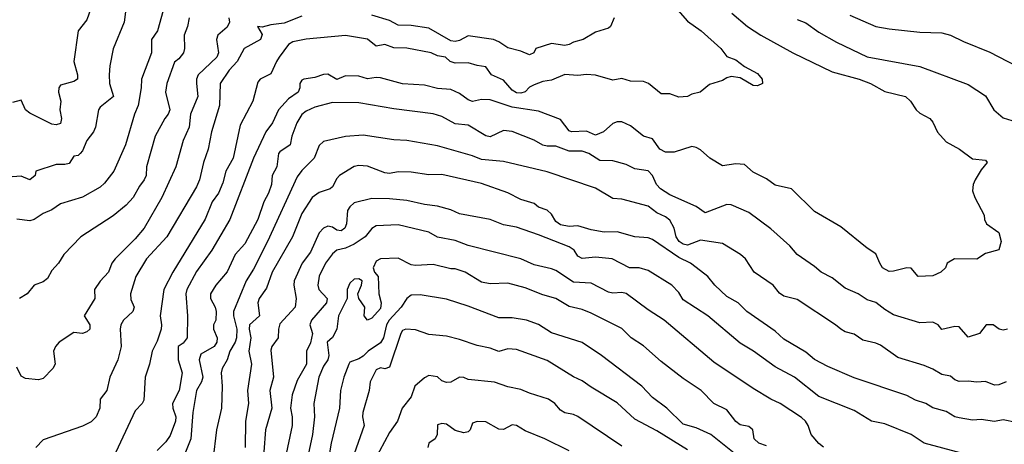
# Model space of a CAD drawing. Header units: metres. Extents: x -46681 to -43747, y -240911 to -237677.
# Tile 734 of 1056: x -45912 to -45799, y -238292 to -238244. Entities that reach past the tile are written whole.
import ezdxf

# ---------------------------------------------------------------- set-up
doc = ezdxf.new("R2010")
doc.units = ezdxf.units.M
doc.layers.add('CONTOUR_INDEX', color=1, linetype='Continuous')
doc.layers.add('CONTOUR_INTER', color=3, linetype='Continuous')

msp = doc.modelspace()

# ---------------------------------------------------------------- linework, layer by layer
at = {"layer": 'CONTOUR_INDEX'}
for points, elevation in [([(-45892.45, -238243.52), (-45892.64, -238244.52), (-45893, -238245.52), (-45892.98, -238247.02), (-45893.09, -238247.52), (-45893.6, -238248.22), (-45894.1, -238248.59), (-45894.98, -238251.02), (-45895.12, -238252.02), (-45894.64, -238254.02), (-45894.82, -238254.52), (-45895.22, -238255.02), (-45896.31, -238257.02), (-45897.28, -238260.52), (-45897.32, -238261.52), (-45897.55, -238262.02), (-45898.1, -238262.73), (-45898.82, -238264.02), (-45899.6, -238264.91), (-45901.1, -238266.12), (-45904.8, -238268.52), (-45906.74, -238270.52), (-45907.35, -238271.52), (-45908.1, -238272.33), (-45908.6, -238273.24), (-45909.1, -238273.65), (-45910.11, -238274.02), (-45910.91, -238275.02), (-45911.77, -238275.52)], 125), ([(-45823.1, -238243.73), (-45822.1, -238244.09), (-45820.6, -238245.17), (-45818.6, -238246.31), (-45815.1, -238247.98), (-45809.1, -238249.1), (-45803.6, -238251.13), (-45801.6, -238252.42), (-45800.66, -238254.02), (-45799.6, -238254.93), (-45797.6, -238255.53)], 120), ([(-45799.09, -238279.02), (-45799.6, -238279.13), (-45800.04, -238279.02), (-45800.75, -238278.52), (-45801.54, -238278.52), (-45802.31, -238279.52), (-45803.6, -238279.94), (-45804.6, -238278.78), (-45805.1, -238278.72), (-45806.6, -238279.07), (-45806.99, -238278.52), (-45807.6, -238278.23), (-45809.1, -238278.3), (-45812.1, -238277.38), (-45813.1, -238276.79), (-45814.1, -238276), (-45815.1, -238275.7), (-45816.13, -238275.02), (-45817.6, -238274.36), (-45819.1, -238273.17), (-45820.37, -238272.52), (-45821.1, -238271.87), (-45823.1, -238270.51), (-45823.92, -238269.52), (-45826.1, -238267.58), (-45828.6, -238265.74), (-45830.6, -238264.87), (-45831.1, -238264.8), (-45833.6, -238265.75), (-45834.6, -238265.05), (-45837.6, -238263.7), (-45838.68, -238263.02), (-45839.15, -238262.52), (-45839.6, -238261.51), (-45840.1, -238260.99), (-45841.6, -238260.75), (-45842.6, -238260.26), (-45844.1, -238259.85), (-45845.6, -238259.82), (-45846.86, -238259.02), (-45847.6, -238258.72), (-45849.1, -238258.75), (-45850.6, -238258.16), (-45851.6, -238258.17), (-45852.1, -238258.05), (-45853.1, -238257.47), (-45855.6, -238256.48), (-45856.6, -238256.39), (-45858.1, -238257.12), (-45858.6, -238257), (-45860.6, -238255.79), (-45862.1, -238255.63), (-45863.6, -238254.8), (-45864.6, -238254.48), (-45869.1, -238253.93), (-45873.1, -238253.24), (-45876.1, -238253.18), (-45878.1, -238253.71), (-45879.1, -238254.17), (-45879.6, -238254.56), (-45880.15, -238255.52), (-45880.72, -238257.02), (-45880.91, -238258.02), (-45882.1, -238258.8), (-45882.25, -238259.02), (-45882.45, -238260.52), (-45882.95, -238261.52), (-45883.04, -238262.52), (-45883.37, -238263.52), (-45883.9, -238264.52), (-45884.6, -238266.53), (-45886.1, -238269.32), (-45887.18, -238270.52), (-45888.1, -238272.5), (-45889.41, -238274.02), (-45889.99, -238275.02), (-45889.99, -238275.52), (-45889.45, -238276.52), (-45889.36, -238277.02), (-45889.38, -238278.02), (-45889.66, -238278.52), (-45889.67, -238279.02), (-45889.24, -238280.02), (-45889.26, -238280.52), (-45889.6, -238281.02), (-45891.1, -238281.89), (-45891.29, -238282.52), (-45890.88, -238284.52), (-45891.01, -238285.02), (-45891.61, -238286.02), (-45892.03, -238288.52), (-45892.24, -238291.52), (-45893.22, -238294.02)], 120), ([(-45826.6, -238292.34), (-45827.48, -238292.02), (-45827.98, -238291.52), (-45828.15, -238290.52), (-45828.6, -238290.14), (-45829.6, -238289.92), (-45830.1, -238289.56), (-45831.1, -238288.22), (-45832.6, -238287.5), (-45834.05, -238286.02), (-45836.1, -238284.64), (-45838.6, -238282.73), (-45840.6, -238280.93), (-45842.02, -238280.02), (-45843.1, -238278.97), (-45846.6, -238277.19), (-45847.6, -238276.8), (-45849.1, -238276.44), (-45850.6, -238275.52), (-45852.1, -238275.13), (-45854.1, -238274.3), (-45856.1, -238273.79), (-45858.1, -238273.86), (-45859.1, -238273.66), (-45860.95, -238272.52), (-45862.1, -238272.17), (-45862.6, -238272.17), (-45864.6, -238271.65), (-45866.6, -238271.77), (-45867.1, -238271.68), (-45868.6, -238270.95), (-45870.6, -238271.03), (-45871.1, -238271.29), (-45871.44, -238272.02), (-45871.31, -238272.52), (-45870.86, -238273.02), (-45870.8, -238275.02), (-45870.53, -238276.02), (-45870.6, -238276.68), (-45871.6, -238277.78), (-45872.1, -238277.99), (-45872.47, -238277.52), (-45872.39, -238276.52), (-45873.07, -238275.52), (-45873.18, -238275.02), (-45872.76, -238274.02), (-45872.71, -238273.52), (-45873.1, -238273.28), (-45873.6, -238273.32), (-45874.1, -238273.8), (-45874.41, -238274.52), (-45874.41, -238275.52), (-45875.41, -238277.52), (-45875.6, -238279.04), (-45876.1, -238279.97), (-45876.69, -238280.52), (-45876.5, -238282.02), (-45876.6, -238282.52), (-45877.1, -238283.23), (-45877.64, -238284.52), (-45878.2, -238287.52), (-45878.12, -238289.02), (-45878.38, -238291.02), (-45879.42, -238296.02)], 115)]:
    msp.add_lwpolyline(points, dxfattribs=dict(at, elevation=elevation))
at = {"layer": 'CONTOUR_INTER'}
for points, elevation in [([(-45899.6, -238242.23), (-45899.86, -238244.02), (-45901.1, -238247.09), (-45901.48, -238249.02), (-45901.55, -238250.02), (-45901.5, -238251.02), (-45901.08, -238252.52), (-45902.6, -238253.73), (-45902.76, -238254.02), (-45903.11, -238256.02), (-45903.34, -238256.52), (-45904.12, -238257.52), (-45904.6, -238258.7), (-45904.86, -238259.02), (-45905.1, -238259.22), (-45905.6, -238259.31), (-45906.1, -238260.13), (-45906.6, -238260.26), (-45907.6, -238260.24), (-45909.91, -238261.02), (-45909.98, -238261.52), (-45910.6, -238262.02), (-45911.6, -238261.57), (-45913.1, -238261.72)], 127), ([(-45903.3, -238241.52), (-45904.1, -238243.78), (-45905.1, -238245.02), (-45905.59, -238248.52), (-45905.16, -238250.02), (-45905.17, -238250.52), (-45905.6, -238250.79), (-45907.1, -238251.22), (-45907.31, -238251.52), (-45907.33, -238252.02), (-45907.06, -238253.02), (-45907.19, -238254.02), (-45907, -238255.02), (-45907.1, -238255.58), (-45907.6, -238255.73), (-45908.1, -238255.66), (-45910.6, -238254.42), (-45911.1, -238254.02), (-45911.6, -238252.91), (-45912.6, -238253.2)], 128), ([(-45895.22, -238242.02), (-45896.06, -238245.02), (-45896.71, -238246.02), (-45896.72, -238247.52), (-45897.85, -238250.52), (-45897.89, -238251.52), (-45898.25, -238253.52), (-45898.67, -238254.52), (-45899.69, -238258.02), (-45901.04, -238261.02), (-45902.1, -238262.38), (-45902.6, -238262.84), (-45904.6, -238264), (-45907.1, -238264.75), (-45908.1, -238265.41), (-45909.1, -238265.83), (-45910.1, -238266.52), (-45910.6, -238266.69), (-45912.1, -238266.48)], 126), ([(-45837.28, -238242.02), (-45835.6, -238243.9), (-45834.02, -238245.02), (-45831.81, -238247.02), (-45831.1, -238247.94), (-45830.1, -238248.32), (-45829.1, -238249.07), (-45827.6, -238249.87), (-45827.1, -238250.52), (-45827.04, -238251.02), (-45827.6, -238251.3), (-45828.1, -238251.24), (-45829.6, -238250.38), (-45830.6, -238250.24), (-45831.1, -238250.36), (-45831.6, -238250.68), (-45833.1, -238251.12), (-45834.14, -238252.02), (-45835.1, -238252.25), (-45835.61, -238252.52), (-45836.6, -238252.6), (-45837.6, -238252.22), (-45838.6, -238252.19), (-45840.03, -238251.02), (-45840.6, -238250.8), (-45842.1, -238250.77), (-45843.1, -238250.46), (-45844.1, -238250.66), (-45846.1, -238250.06), (-45847.1, -238250), (-45848.1, -238250.13), (-45849.6, -238249.98), (-45851.1, -238250.63), (-45852.1, -238250.79), (-45853.1, -238251.16), (-45853.6, -238251.46), (-45854.1, -238251.97), (-45854.6, -238252.14), (-45855.1, -238252.08), (-45855.6, -238251.8), (-45856.6, -238250.65), (-45857.94, -238250.02), (-45858.6, -238249.12), (-45859.6, -238248.99), (-45860.6, -238248.65), (-45862.1, -238248.71), (-45862.68, -238248.52), (-45863.21, -238248.02), (-45864.1, -238247.86), (-45864.84, -238247.52), (-45867.6, -238247), (-45869.1, -238246.95), (-45870.1, -238246.56), (-45871.1, -238246.75), (-45872.1, -238245.97), (-45874.6, -238245.56), (-45879.1, -238245.98), (-45880.6, -238246.26), (-45881.1, -238246.59), (-45882.15, -238248.02), (-45882.49, -238248.52), (-45883.1, -238249.94), (-45884.34, -238250.52), (-45884.6, -238250.87), (-45885.18, -238253.02), (-45886.6, -238255.76), (-45887.41, -238259.52), (-45888.25, -238261.02), (-45888.6, -238262.33), (-45889.1, -238263.52), (-45889.81, -238264.52), (-45890.6, -238266.49), (-45894.3, -238272.52), (-45895.33, -238274.52), (-45895.73, -238277.52), (-45895.59, -238278.52), (-45895.64, -238279.02), (-45896.1, -238280.4), (-45896.65, -238281.52), (-45896.95, -238283.02), (-45897.45, -238284.52), (-45897.6, -238287.13), (-45897.8, -238287.52), (-45898.6, -238288.34), (-45901.1, -238293.69)], 122), ([(-45887.9, -238243.52), (-45887.85, -238244.02), (-45888.1, -238244.61), (-45889.18, -238245.52), (-45889.33, -238246.02), (-45889.07, -238247.52), (-45889.28, -238248.02), (-45891.41, -238250.02), (-45891.59, -238250.52), (-45891.61, -238251.02), (-45891.45, -238252.52), (-45892.27, -238254.52), (-45892.43, -238256.02), (-45893.13, -238257.52), (-45893.94, -238260.52), (-45895.55, -238264.02), (-45897.58, -238267.52), (-45898.6, -238268.72), (-45900.88, -238271.02), (-45901.26, -238271.52), (-45901.64, -238272.52), (-45902.6, -238273.56), (-45903.24, -238274.52), (-45903.2, -238275.52), (-45904.42, -238277.52), (-45903.78, -238278.52), (-45903.76, -238279.02), (-45904.1, -238279.35), (-45904.6, -238279.53), (-45905.6, -238279.42), (-45907.26, -238280.52), (-45907.68, -238281.02), (-45907.89, -238281.52), (-45907.73, -238283.02), (-45907.97, -238283.52), (-45909.1, -238284.64), (-45909.6, -238284.82), (-45911.1, -238284.67), (-45911.6, -238284.38), (-45912.1, -238283.38)], 124), ([(-45879.6, -238243.36), (-45881.6, -238244.13), (-45883.1, -238244.33), (-45884.1, -238244.62), (-45884.62, -238244.52), (-45884.1, -238245.42), (-45884.29, -238246.02), (-45886.16, -238247.02), (-45886.95, -238248.52), (-45887.88, -238249.52), (-45888.88, -238251.02), (-45888.98, -238253.52), (-45889.89, -238256.52), (-45890.25, -238258.52), (-45890.8, -238260.02), (-45891.26, -238262.02), (-45891.6, -238262.81), (-45894.97, -238268.52), (-45897.3, -238271.02), (-45898.53, -238273.02), (-45899.14, -238275.02), (-45899.1, -238275.63), (-45898.69, -238276.52), (-45898.86, -238277.02), (-45899.94, -238278.02), (-45900.23, -238278.52), (-45900.31, -238279.02), (-45900.17, -238281.02), (-45900.58, -238282.52), (-45901.49, -238284.52), (-45901.84, -238286.02), (-45902.57, -238287.02), (-45902.64, -238288.02), (-45903.05, -238289.02), (-45903.6, -238289.58), (-45904.6, -238290.08), (-45909.1, -238291.64), (-45909.93, -238292.52)], 123), ([(-45830.54, -238243.02), (-45828.75, -238244.52), (-45827.22, -238245.52), (-45823.6, -238247.54), (-45819.1, -238249.71), (-45816, -238250.52), (-45814.72, -238251.02), (-45813.1, -238251.95), (-45810.74, -238252.52), (-45810.16, -238253.02), (-45809.52, -238254.02), (-45809.1, -238254.41), (-45807.96, -238255.02), (-45807.6, -238255.42), (-45807.1, -238256.59), (-45806.1, -238257.69), (-45804.57, -238258.52), (-45803.1, -238259.61), (-45801.6, -238259.76), (-45801.41, -238260.02), (-45802.1, -238260.87), (-45802.78, -238262.02), (-45803.03, -238262.52), (-45803.1, -238263.26), (-45802.83, -238264.02), (-45801.77, -238266.02), (-45801.73, -238266.52), (-45801.49, -238267.02), (-45800.08, -238268.02), (-45799.83, -238269.02), (-45800.1, -238269.97), (-45801.6, -238270.39), (-45802.6, -238271.04), (-45805.15, -238271.02), (-45805.97, -238271.52), (-45806.17, -238272.02), (-45806.71, -238272.52), (-45807.6, -238272.95), (-45809.29, -238273.02), (-45810.1, -238272.06), (-45810.6, -238272.02), (-45812.1, -238272.43), (-45812.6, -238272.46), (-45813.36, -238272.02), (-45813.68, -238271.52), (-45814.1, -238270.43), (-45815.1, -238269.78), (-45818.1, -238267.37), (-45821.1, -238265.63), (-45823.72, -238263.02), (-45825.6, -238262.63), (-45826.6, -238261.88), (-45828.1, -238261.14), (-45829.1, -238260.24), (-45830.1, -238260.17), (-45831.6, -238260.41), (-45833.06, -238259.52), (-45834.1, -238258.58), (-45834.6, -238258.32), (-45835.1, -238258.2), (-45837.1, -238258.86), (-45838.1, -238258.85), (-45838.76, -238258.52), (-45839.6, -238257.34), (-45840.6, -238257.01), (-45842.1, -238255.84), (-45843.1, -238255.4), (-45843.6, -238255.38), (-45844.1, -238255.6), (-45845.18, -238256.52), (-45846.1, -238256.93), (-45847.1, -238256.45), (-45848.83, -238256.52), (-45849.1, -238256.41), (-45850.1, -238255.13), (-45852.6, -238254.16), (-45855.6, -238253.73), (-45858.1, -238252.89), (-45859.1, -238252.85), (-45860.1, -238253.06), (-45860.6, -238252.9), (-45861.6, -238252.15), (-45862.6, -238251.72), (-45864.1, -238251.59), (-45865.6, -238251.21), (-45868.1, -238251.06), (-45870.6, -238250.38), (-45871.1, -238250.34), (-45872.1, -238250.49), (-45873.1, -238250.18), (-45874.6, -238250.16), (-45875.6, -238250.58), (-45876.6, -238249.96), (-45877.1, -238249.98), (-45878.1, -238250.34), (-45879.35, -238250.52), (-45879.6, -238250.64), (-45879.8, -238251.02), (-45879.81, -238251.52), (-45880, -238252.02), (-45881.1, -238252.78), (-45882.25, -238254.02), (-45882.91, -238255.52), (-45883.69, -238256.52), (-45885.09, -238259.52), (-45887.81, -238266.52), (-45889.86, -238270.02), (-45891.6, -238272.44), (-45892.7, -238274.52), (-45892.82, -238275.02), (-45892.61, -238277.52), (-45892.66, -238280.02), (-45893.1, -238280.64), (-45893.68, -238281.02), (-45893.7, -238282.52), (-45893.22, -238284.02), (-45893.57, -238286.02), (-45894.35, -238287.52), (-45894.31, -238288.02), (-45893.96, -238289.02), (-45893.98, -238289.52), (-45894.6, -238291.16), (-45895.1, -238291.89), (-45896.1, -238292.87)], 121), ([(-45843.95, -238243.52), (-45844.39, -238244.52), (-45844.6, -238244.7), (-45846.1, -238245.16), (-45847.5, -238246.02), (-45848.6, -238246.31), (-45849.1, -238246.58), (-45849.6, -238246.7), (-45851.1, -238246.47), (-45852.91, -238247.02), (-45853.12, -238247.52), (-45853.6, -238247.74), (-45854.6, -238247.32), (-45856.1, -238246.96), (-45857.1, -238246.28), (-45857.73, -238246.02), (-45860.6, -238245.58), (-45861.6, -238246.11), (-45862.1, -238246.24), (-45862.6, -238246.17), (-45865.1, -238244.7), (-45867.1, -238244.4), (-45868.6, -238244.39), (-45869.6, -238243.84), (-45871.6, -238243.24)], 123), ([(-45817.1, -238243.23), (-45814.1, -238244.53), (-45812.6, -238244.81), (-45809.1, -238245.18), (-45806.6, -238245.26), (-45805.6, -238245.5), (-45804.1, -238246.25), (-45801.1, -238247.45), (-45798.11, -238249.02)], 119), ([(-45799.24, -238285.02), (-45800.1, -238285.39), (-45800.6, -238285.4), (-45801.6, -238285), (-45802.6, -238285.09), (-45803.6, -238284.95), (-45804.6, -238285.01), (-45805.1, -238284.8), (-45805.6, -238284.39), (-45806.6, -238284.19), (-45807.6, -238283.59), (-45808.6, -238283.17), (-45811.6, -238282.25), (-45813.6, -238280.84), (-45814.1, -238280.62), (-45815.6, -238280.28), (-45816.6, -238279.61), (-45817.6, -238279.32), (-45818.1, -238279.04), (-45818.71, -238278.52), (-45823.1, -238275.64), (-45824.6, -238275.28), (-45825.1, -238274.91), (-45825.84, -238274.02), (-45828.01, -238272.52), (-45829, -238271.02), (-45829.57, -238270.52), (-45831.6, -238269.25), (-45834.1, -238268.88), (-45835.6, -238269.47), (-45836.1, -238269.33), (-45836.55, -238269.02), (-45836.89, -238268.52), (-45837.1, -238267.51), (-45837.6, -238266.6), (-45838.1, -238266.21), (-45839.1, -238265.77), (-45840.1, -238264.99), (-45843.1, -238264.22), (-45844.1, -238264.12), (-45846.1, -238262.97), (-45851.6, -238261.09), (-45856.6, -238259.92), (-45859.1, -238259.68), (-45860.1, -238259.28), (-45864.1, -238258.12), (-45867.6, -238257.53), (-45869.1, -238257.46), (-45872.6, -238256.92), (-45874.6, -238257.08), (-45877.1, -238257.62), (-45877.6, -238258.08), (-45878.17, -238259.52), (-45879.6, -238260.96), (-45880.1, -238261.67), (-45883.5, -238269.02), (-45885.1, -238272.19), (-45885.94, -238273.52), (-45887.38, -238277.02), (-45887.39, -238277.52), (-45886.98, -238279.02), (-45887.05, -238280.02), (-45887.19, -238280.52), (-45887.79, -238281.52), (-45888.1, -238282.52), (-45888.65, -238283.52), (-45888.79, -238284.02), (-45888.67, -238285.52), (-45888.74, -238288.02), (-45889.3, -238290.52), (-45889.72, -238294.02)], 119), ([(-45798.1, -238289.67), (-45799.6, -238289.35), (-45800.6, -238289.54), (-45802.1, -238289.34), (-45803.1, -238289.41), (-45804.6, -238289.15), (-45805.1, -238289.02), (-45806.1, -238288.42), (-45807.6, -238288.01), (-45808.42, -238287.52), (-45809.6, -238287.11), (-45810.6, -238286.59), (-45816.6, -238284.57), (-45819.6, -238283.3), (-45821.1, -238282.48), (-45822.1, -238281.65), (-45824.6, -238280.17), (-45825.6, -238279.26), (-45828.83, -238277.02), (-45829.82, -238276.02), (-45831.1, -238275.31), (-45832.49, -238274.02), (-45833.28, -238273.02), (-45834.6, -238272), (-45835.26, -238271.52), (-45836.6, -238270.86), (-45839.6, -238268.81), (-45840.1, -238268.62), (-45841.6, -238268.51), (-45843.6, -238267.92), (-45845.1, -238267.96), (-45846.6, -238267.7), (-45848.1, -238267.25), (-45849.1, -238267.31), (-45850.1, -238267.13), (-45850.6, -238266.75), (-45851.1, -238265.93), (-45851.6, -238265.48), (-45852.6, -238265.13), (-45853.1, -238264.7), (-45854.6, -238264.24), (-45856.1, -238263.47), (-45859.1, -238262.41), (-45863.6, -238261.39), (-45865.1, -238261.43), (-45867.1, -238261.12), (-45868.6, -238261.09), (-45869.6, -238261.29), (-45870.1, -238261.22), (-45872.1, -238260.43), (-45873.1, -238260.38), (-45873.6, -238260.5), (-45875.3, -238261.52), (-45875.6, -238261.84), (-45876.1, -238262.81), (-45876.37, -238263.02), (-45877.6, -238263.46), (-45878.41, -238264.02), (-45879.6, -238265.85), (-45880.65, -238268.52), (-45882.96, -238272.52), (-45883.6, -238274.34), (-45884.44, -238275.52), (-45884.6, -238276.02), (-45884.4, -238277.52), (-45885.55, -238278.52), (-45885.59, -238279.02), (-45885.4, -238280.02), (-45885.64, -238281.52), (-45885.34, -238283.02), (-45885.79, -238286.02), (-45885.68, -238287.52), (-45886, -238289.52), (-45886.06, -238292.52)], 118), ([(-45800.1, -238294.32), (-45808.6, -238292.02), (-45810.1, -238291.04), (-45813.1, -238289.83), (-45814.6, -238289.5), (-45816.6, -238288.29), (-45820.6, -238286.7), (-45823.39, -238284.52), (-45825.6, -238283.31), (-45828.07, -238281.52), (-45829.6, -238280.64), (-45833.29, -238277.52), (-45836.1, -238275.7), (-45836.6, -238274.84), (-45837.4, -238274.02), (-45840.1, -238272.34), (-45841.1, -238272.04), (-45842.21, -238272.02), (-45844.18, -238271.02), (-45846.1, -238270.83), (-45847.6, -238270.97), (-45848.1, -238270.69), (-45848.53, -238270.02), (-45849.1, -238269.66), (-45852.6, -238268.27), (-45855.1, -238267.4), (-45856.6, -238267.14), (-45858.1, -238266.53), (-45861.6, -238265.89), (-45862.6, -238265.42), (-45864.1, -238265.01), (-45865.6, -238264.83), (-45867.6, -238264.36), (-45869.6, -238264.17), (-45871.6, -238264.15), (-45873.6, -238264.61), (-45874.1, -238265.08), (-45874.36, -238265.52), (-45874.48, -238267.02), (-45874.66, -238267.52), (-45875.1, -238267.82), (-45875.6, -238267.74), (-45876.1, -238267.41), (-45876.6, -238267.29), (-45877.1, -238267.52), (-45877.6, -238268.03), (-45878.6, -238270.27), (-45879.54, -238271.52), (-45880.46, -238273.52), (-45880.49, -238274.02), (-45880.23, -238275.52), (-45880.33, -238276.52), (-45882.1, -238278.44), (-45882.24, -238279.02), (-45882.27, -238280.02), (-45883.01, -238281.02), (-45883.1, -238281.42), (-45882.83, -238284.52), (-45883.25, -238286.02), (-45883, -238288.02), (-45883.72, -238290.52), (-45883.92, -238293.02)], 117), ([(-45820.1, -238292.47), (-45820.6, -238292.08), (-45821.48, -238291.02), (-45821.82, -238290.02), (-45822.12, -238289.52), (-45822.6, -238289.1), (-45825.01, -238287.52), (-45826.1, -238287.02), (-45828.1, -238285.8), (-45832.6, -238282.79), (-45838.25, -238278.02), (-45840.1, -238276.82), (-45842.6, -238274.97), (-45843.1, -238274.85), (-45844.1, -238274.94), (-45844.6, -238274.8), (-45846.6, -238273.8), (-45848.6, -238273.67), (-45850.6, -238272.34), (-45851.1, -238272.16), (-45853.1, -238271.69), (-45854.6, -238271.01), (-45860.6, -238269.5), (-45862.1, -238268.93), (-45864.1, -238268.56), (-45865.1, -238267.99), (-45868.6, -238267.15), (-45871.1, -238267.24), (-45871.6, -238267.56), (-45872.35, -238268.52), (-45873.6, -238269.34), (-45874.6, -238269.79), (-45875.6, -238270.03), (-45876.1, -238270.44), (-45876.89, -238271.52), (-45877.6, -238272.98), (-45877.76, -238274.02), (-45877.66, -238274.52), (-45876.69, -238275.52), (-45876.76, -238276.02), (-45878.47, -238278.02), (-45878.66, -238278.52), (-45878.37, -238279.52), (-45878.6, -238280.59), (-45879.05, -238281.52), (-45879.06, -238283.02), (-45880.1, -238284.89), (-45880.67, -238286.52), (-45880.87, -238288.02), (-45880.69, -238289.02), (-45880.68, -238290.02), (-45881.76, -238295.02)], 116), ([(-45830.1, -238293.33), (-45832.95, -238291.02), (-45834.6, -238290.27), (-45836.1, -238289.85), (-45837.94, -238288.02), (-45839.6, -238286.82), (-45840.8, -238285.52), (-45845.41, -238282.02), (-45847.6, -238280.56), (-45851.1, -238279.46), (-45852.6, -238278.48), (-45853.96, -238278.02), (-45855.6, -238277.74), (-45857.1, -238277.73), (-45860.6, -238276.41), (-45863.1, -238275.61), (-45866.1, -238275.11), (-45867.1, -238275.15), (-45867.6, -238275.55), (-45868.26, -238276.52), (-45869.61, -238278.02), (-45869.91, -238278.52), (-45870.28, -238280.02), (-45870.6, -238280.58), (-45872.03, -238281.52), (-45872.6, -238282.09), (-45873.1, -238282.42), (-45874.1, -238282.8), (-45874.22, -238283.02), (-45874.79, -238284.52), (-45875.16, -238286.02), (-45875.29, -238288.02), (-45876.23, -238292.02), (-45876.94, -238296.02)], 114), ([(-45835.6, -238292.79), (-45839.1, -238290.61), (-45841.6, -238289.28), (-45843.6, -238287.41), (-45846.6, -238285.63), (-45847.6, -238284.91), (-45848.6, -238284.47), (-45851.6, -238282.61), (-45855.1, -238281.33), (-45856.1, -238281.27), (-45857.1, -238281.57), (-45858.1, -238281.19), (-45859.6, -238280.9), (-45861.6, -238280.2), (-45863.1, -238279.83), (-45865.1, -238279.62), (-45866.6, -238279.12), (-45867.72, -238279.02), (-45868.1, -238279.2), (-45868.3, -238279.52), (-45869.6, -238283.38), (-45870.1, -238283.55), (-45870.6, -238283.44), (-45871.1, -238283.66), (-45871.78, -238285.02), (-45871.91, -238286.02), (-45872.63, -238288.52), (-45872.68, -238289.02), (-45872.47, -238290.02), (-45874.07, -238294.52)], 113), ([(-45843.1, -238292.38), (-45848.1, -238289), (-45848.6, -238288.75), (-45849.6, -238288.55), (-45850.1, -238288.26), (-45850.74, -238287.52), (-45851.44, -238287.02), (-45853.6, -238286.34), (-45854.6, -238285.89), (-45856.1, -238285.6), (-45857.6, -238285.07), (-45860.6, -238284.78), (-45861.1, -238284.55), (-45861.6, -238284.5), (-45862.6, -238285.07), (-45863.1, -238285.12), (-45863.6, -238284.92), (-45864.1, -238284.47), (-45865.1, -238284.33), (-45865.6, -238284.59), (-45866.69, -238285.52), (-45867.1, -238286.76), (-45868.15, -238288.02), (-45868.66, -238289.52), (-45869.6, -238290.8), (-45871.29, -238294.02)], 112), ([(-45849.1, -238292.9), (-45851.87, -238291.52), (-45854.1, -238290.63), (-45855.1, -238290.03), (-45855.6, -238289.95), (-45856.6, -238290.46), (-45857.1, -238290.44), (-45858.6, -238289.6), (-45859.6, -238289.57), (-45860.1, -238289.73), (-45860.38, -238290.52), (-45860.6, -238290.75), (-45861.1, -238290.83), (-45862.1, -238290.58), (-45863.1, -238289.86), (-45863.6, -238289.77), (-45864.1, -238289.94), (-45864.15, -238291.02), (-45864.38, -238291.52), (-45865.09, -238292.02), (-45865.23, -238292.52)], 111)]:
    msp.add_lwpolyline(points, dxfattribs=dict(at, elevation=elevation))

doc.saveas('drawing.dxf')
